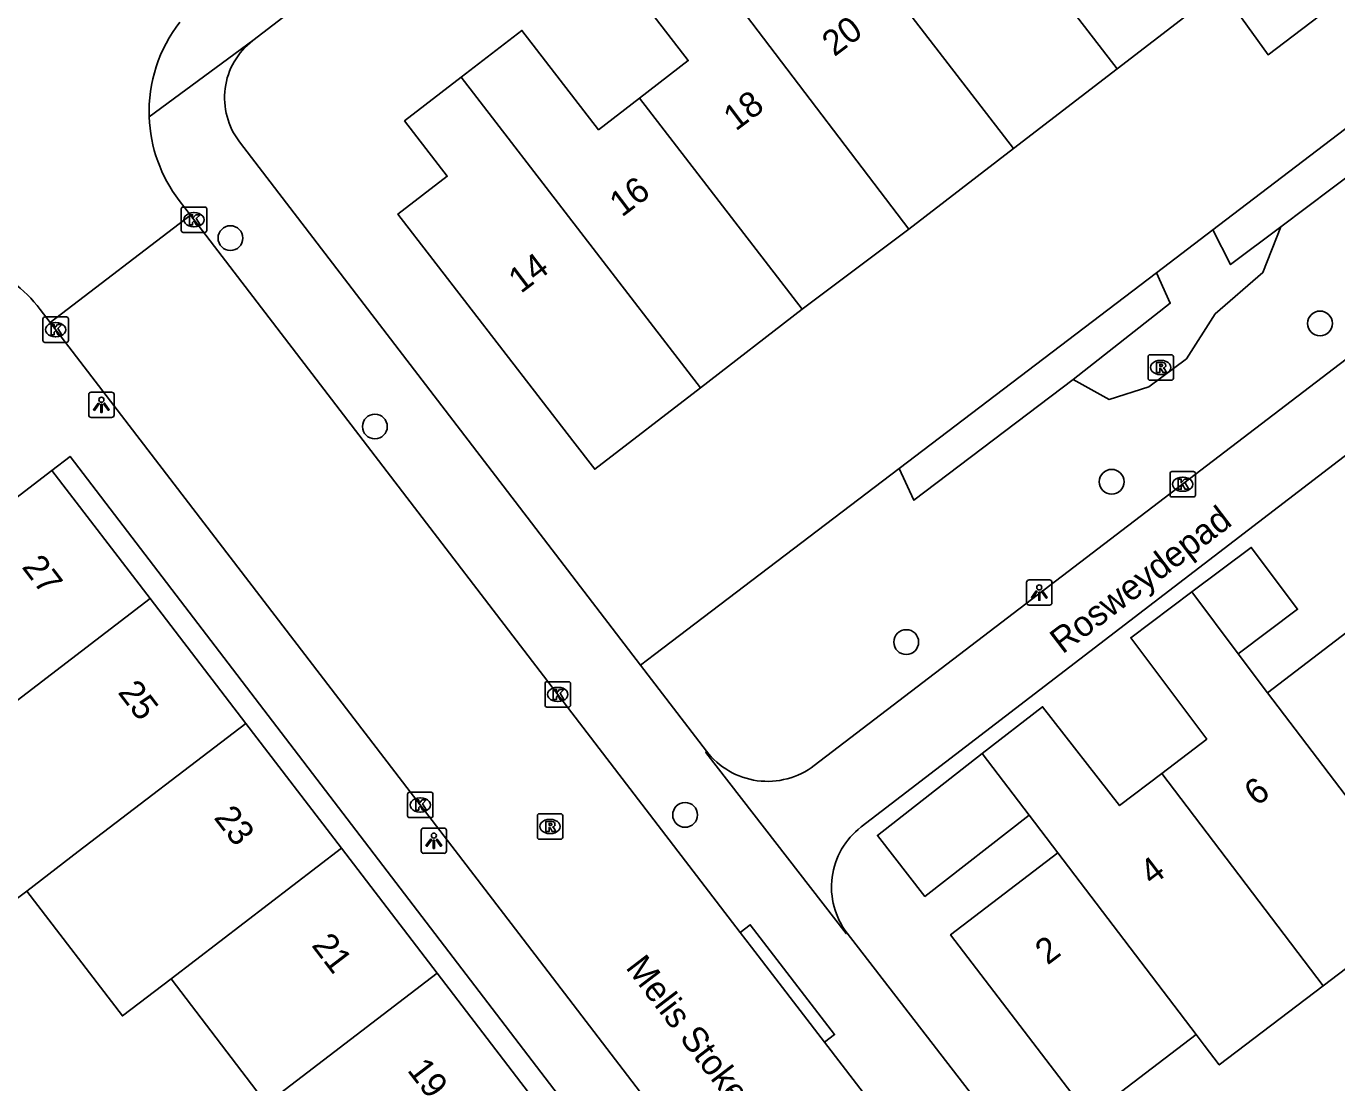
# Model space of a CAD drawing. Extents: x 159353 to 160616, y 385893 to 387321.
# Drawn here: x 159862.1 to 159913.7, y 386877.6 to 386919.2 of the extents above; entities that cross this region are included whole.
import ezdxf

# ---------------------------------------------------------------- set-up
doc = ezdxf.new("R2010")
doc.units = 0
for name, color, linetype in [('IMGEO_Boom', 7, 'Continuous'), ('IMGEO_Groenvoorziening', 7, 'Continuous'), ('IMGEO_Kolk', 7, 'Continuous'), ('IMGEO_Lichtpunt', 7, 'Continuous'), ('IMGEO_Muur', 7, 'Continuous'), ('IMGEO_Openbare_ruimte_label', 7, 'Continuous'), ('IMGEO_Pand', 7, 'Continuous'), ('IMGEO_Pand_nummerreeks', 7, 'Continuous'), ('IMGEO_Rijbaan_lokaal_open', 7, 'Continuous'), ('IMGEO_Rioolput', 7, 'Continuous'), ('IMGEO_Voetpad_open', 7, 'Continuous')]:
    doc.layers.add(name, color=color, linetype=linetype)

msp = doc.modelspace()

# ---------------------------------------------------------------- linework, layer by layer
at = {"layer": 'IMGEO_Boom'}
for centre in [(159870.104, 386910.851), (159913.026, 386907.488), (159875.792, 386903.429), (159904.819, 386901.25), (159896.725, 386894.935), (159888.014, 386888.127)]:
    msp.add_circle(centre, 0.489, dxfattribs=at)
at = {"layer": 'IMGEO_Groenvoorziening'}
for points in [[(159908.807, 386911.184), (159914.819, 386915.759)], [(159911.48, 386911.301), (159915.525, 386914.347), (159914.819, 386915.759)], [(159903.299, 386905.275), (159904.716, 386904.495), (159906.276, 386904.991), (159907.764, 386906.09), (159908.898, 386907.862), (159910.776, 386909.492), (159911.48, 386911.301)], [(159906.58, 386909.489), (159908.807, 386911.184)], [(159908.807, 386911.184), (159909.5, 386909.811), (159911.48, 386911.301)], [(159896.45, 386901.779), (159906.58, 386909.489)], [(159903.299, 386905.275), (159907.126, 386908.287), (159906.58, 386909.489)], [(159896.45, 386901.779), (159897.026, 386900.526), (159903.299, 386905.275)], [(159886.259, 386894.024), (159886.806, 386894.44), (159896.45, 386901.779)]]:
    msp.add_lwpolyline(points, dxfattribs=at)
at = {"layer": 'IMGEO_Kolk'}
for p, q in [((159868.166, 386911.149), (159868.166, 386912.001)), ((159868.241, 386912.075), (159869.093, 386912.075)), ((159869.167, 386912.001), (159869.167, 386911.149)), ((159868.654, 386911.855), (159868.679, 386911.855)), ((159869.093, 386911.075), (159868.241, 386911.075)), ((159868.677, 386911.295), (159868.652, 386911.295)), ((159862.792, 386907.744), (159863.644, 386907.744)), ((159862.717, 386906.818), (159862.717, 386907.67)), ((159863.205, 386907.524), (159863.23, 386907.524)), ((159863.718, 386907.67), (159863.718, 386906.818)), ((159863.644, 386906.744), (159862.792, 386906.744)), ((159863.228, 386906.964), (159863.203, 386906.964)), ((159907.117, 386900.729), (159907.117, 386901.581)), ((159907.192, 386901.655), (159908.044, 386901.655)), ((159908.118, 386901.581), (159908.118, 386900.729)), ((159907.605, 386901.435), (159907.63, 386901.435)), ((159908.044, 386900.655), (159907.192, 386900.655)), ((159907.628, 386900.875), (159907.603, 386900.875)), ((159882.498, 386892.446), (159882.498, 386893.298)), ((159882.573, 386893.372), (159883.425, 386893.372)), ((159883.499, 386893.298), (159883.499, 386892.446)), ((159882.986, 386893.152), (159883.011, 386893.152)), ((159883.425, 386892.372), (159882.573, 386892.372)), ((159883.009, 386892.592), (159882.984, 386892.592)), ((159877.08, 386888.093), (159877.08, 386888.945)), ((159877.155, 386889.019), (159878.007, 386889.019)), ((159877.568, 386888.799), (159877.593, 386888.799)), ((159878.081, 386888.945), (159878.081, 386888.093)), ((159877.591, 386888.239), (159877.566, 386888.239)), ((159878.007, 386888.019), (159877.155, 386888.019))]:
    msp.add_line(p, q, dxfattribs=at)
for points in [[(159868.166, 386911.149), (159868.166, 386912.001)], [(159868.241, 386912.075), (159869.093, 386912.075)], [(159869.167, 386912.001), (159869.167, 386911.149)], [(159868.487, 386911.775), (159868.61, 386911.775), (159868.61, 386911.624), (159868.74, 386911.775), (159868.904, 386911.775), (159868.758, 386911.624), (159868.911, 386911.375), (159868.759, 386911.375), (159868.674, 386911.539), (159868.61, 386911.472), (159868.61, 386911.375), (159868.487, 386911.375), (159868.487, 386911.775)], [(159869.093, 386911.075), (159868.241, 386911.075)], [(159862.792, 386907.744), (159863.644, 386907.744)], [(159862.717, 386906.818), (159862.717, 386907.67)], [(159863.038, 386907.444), (159863.161, 386907.444), (159863.161, 386907.293), (159863.291, 386907.444), (159863.455, 386907.444), (159863.309, 386907.293), (159863.462, 386907.044), (159863.31, 386907.044), (159863.225, 386907.208), (159863.161, 386907.141), (159863.161, 386907.044), (159863.038, 386907.044), (159863.038, 386907.444)], [(159863.718, 386907.67), (159863.718, 386906.818)], [(159863.644, 386906.744), (159862.792, 386906.744)], [(159907.117, 386900.729), (159907.117, 386901.581)], [(159907.192, 386901.655), (159908.044, 386901.655)], [(159908.118, 386901.581), (159908.118, 386900.729)], [(159907.438, 386901.355), (159907.561, 386901.355), (159907.561, 386901.204), (159907.691, 386901.355), (159907.855, 386901.355), (159907.709, 386901.204), (159907.862, 386900.955), (159907.71, 386900.955), (159907.625, 386901.119), (159907.561, 386901.052), (159907.561, 386900.955), (159907.438, 386900.955), (159907.438, 386901.355)], [(159908.044, 386900.655), (159907.192, 386900.655)], [(159882.498, 386892.446), (159882.498, 386893.298)], [(159882.573, 386893.372), (159883.425, 386893.372)], [(159883.499, 386893.298), (159883.499, 386892.446)], [(159882.819, 386893.072), (159882.942, 386893.072), (159882.942, 386892.921), (159883.072, 386893.072), (159883.236, 386893.072), (159883.09, 386892.921), (159883.243, 386892.672), (159883.091, 386892.672), (159883.006, 386892.836), (159882.942, 386892.769), (159882.942, 386892.672), (159882.819, 386892.672), (159882.819, 386893.072)], [(159883.425, 386892.372), (159882.573, 386892.372)], [(159877.08, 386888.093), (159877.08, 386888.945)], [(159877.155, 386889.019), (159878.007, 386889.019)], [(159877.401, 386888.719), (159877.524, 386888.719), (159877.524, 386888.568), (159877.654, 386888.719), (159877.818, 386888.719), (159877.672, 386888.568), (159877.825, 386888.319), (159877.673, 386888.319), (159877.588, 386888.483), (159877.524, 386888.416), (159877.524, 386888.319), (159877.401, 386888.319), (159877.401, 386888.719)], [(159878.081, 386888.945), (159878.081, 386888.093)], [(159878.007, 386888.019), (159877.155, 386888.019)]]:
    msp.add_lwpolyline(points, dxfattribs=at)
for centre, start, end in [((159868.243, 386911.999), 91.552, 178.448), ((159868.243, 386911.999), 91.552, 178.448), ((159869.091, 386911.999), 1.552, 88.448), ((159869.091, 386911.999), 1.552, 88.448), ((159868.243, 386911.151), 181.552, 268.448), ((159868.243, 386911.151), 181.552, 268.448), ((159869.091, 386911.151), 271.552, 358.448), ((159869.091, 386911.151), 271.552, 358.448), ((159862.794, 386907.668), 91.552, 178.448), ((159862.794, 386907.668), 91.552, 178.448), ((159863.642, 386907.668), 1.552, 88.448), ((159863.642, 386907.668), 1.552, 88.448), ((159862.794, 386906.82), 181.552, 268.448), ((159862.794, 386906.82), 181.552, 268.448), ((159863.642, 386906.82), 271.552, 358.448), ((159863.642, 386906.82), 271.552, 358.448), ((159907.194, 386901.579), 91.552, 178.448), ((159907.194, 386901.579), 91.552, 178.448), ((159908.042, 386901.579), 1.552, 88.448), ((159908.042, 386901.579), 1.552, 88.448), ((159907.194, 386900.731), 181.552, 268.448), ((159907.194, 386900.731), 181.552, 268.448), ((159908.042, 386900.731), 271.552, 358.448), ((159908.042, 386900.731), 271.552, 358.448), ((159882.575, 386893.296), 91.552, 178.448), ((159882.575, 386893.296), 91.552, 178.448), ((159883.423, 386893.296), 1.552, 88.448), ((159883.423, 386893.296), 1.552, 88.448), ((159882.575, 386892.448), 181.552, 268.448), ((159882.575, 386892.448), 181.552, 268.448), ((159883.423, 386892.448), 271.552, 358.448), ((159883.423, 386892.448), 271.552, 358.448), ((159877.157, 386888.943), 91.552, 178.448), ((159877.157, 386888.943), 91.552, 178.448), ((159878.005, 386888.943), 1.552, 88.448), ((159878.005, 386888.943), 1.552, 88.448), ((159877.157, 386888.095), 181.552, 268.448), ((159877.157, 386888.095), 181.552, 268.448), ((159878.005, 386888.095), 271.552, 358.448), ((159878.005, 386888.095), 271.552, 358.448)]:
    msp.add_arc(centre, 0.0765, start, end, dxfattribs=at)
for centre, major_axis, ratio, start_param, end_param in [((159868.653, 386911.575), (-0.387, 0.002), 0.722429, 4.712389, 7.853982), ((159868.678, 386911.575), (-0.39, 0.002), 0.717154, 1.570796, 4.712389), ((159863.204, 386907.244), (-0.387, 0.002), 0.722429, 4.712389, 7.853982), ((159863.229, 386907.244), (-0.39, 0.002), 0.717154, 1.570796, 4.712389), ((159907.604, 386901.155), (-0.387, 0.002), 0.722429, 4.712389, 7.853982), ((159907.629, 386901.155), (-0.39, 0.002), 0.717154, 1.570796, 4.712389), ((159882.985, 386892.872), (-0.387, 0.002), 0.722429, 4.712389, 7.853982), ((159883.01, 386892.872), (-0.39, 0.002), 0.717154, 1.570796, 4.712389), ((159877.567, 386888.519), (-0.387, 0.002), 0.722429, 4.712389, 7.853982), ((159877.592, 386888.519), (-0.39, 0.002), 0.717154, 1.570796, 4.712389)]:
    msp.add_ellipse(centre, major_axis=major_axis, ratio=ratio, start_param=start_param, end_param=end_param, dxfattribs=at)
at = {"layer": 'IMGEO_Lichtpunt'}
for p, q in [((159864.521, 386904.687), (159864.521, 386903.88)), ((159864.521, 386904.687), (159864.521, 386903.88)), ((159865.423, 386904.782), (159864.615, 386904.782)), ((159865.423, 386904.782), (159864.615, 386904.782)), ((159865.517, 386903.88), (159865.517, 386904.687)), ((159865.517, 386903.88), (159865.517, 386904.687)), ((159864.615, 386903.786), (159865.423, 386903.786)), ((159864.615, 386903.786), (159865.423, 386903.786)), ((159901.469, 386897.291), (159901.469, 386896.484)), ((159901.469, 386897.291), (159901.469, 386896.484)), ((159902.371, 386897.386), (159901.563, 386897.386)), ((159902.371, 386897.386), (159901.563, 386897.386)), ((159902.465, 386896.484), (159902.465, 386897.291)), ((159902.465, 386896.484), (159902.465, 386897.291)), ((159901.563, 386896.39), (159902.371, 386896.39)), ((159901.563, 386896.39), (159902.371, 386896.39)), ((159878.52, 386887.608), (159877.712, 386887.608)), ((159878.52, 386887.608), (159877.712, 386887.608)), ((159877.618, 386887.513), (159877.618, 386886.706)), ((159877.618, 386887.513), (159877.618, 386886.706)), ((159878.614, 386886.706), (159878.614, 386887.513)), ((159878.614, 386886.706), (159878.614, 386887.513)), ((159877.712, 386886.612), (159878.52, 386886.612)), ((159877.712, 386886.612), (159878.52, 386886.612))]:
    msp.add_line(p, q, dxfattribs=at)
for points in [[(159864.895, 386904.351), (159864.934, 386904.323), (159864.746, 386904.061), (159864.708, 386904.088), (159864.895, 386904.351)], [(159864.997, 386904.303), (159865.044, 386904.303), (159865.044, 386903.981), (159864.997, 386903.981), (159864.997, 386904.303)], [(159865.107, 386904.323), (159865.145, 386904.35), (159865.332, 386904.088), (159865.293, 386904.06), (159865.107, 386904.323)], [(159901.843, 386896.955), (159901.882, 386896.927), (159901.694, 386896.665), (159901.656, 386896.692), (159901.843, 386896.955)], [(159901.945, 386896.907), (159901.992, 386896.907), (159901.992, 386896.585), (159901.945, 386896.585), (159901.945, 386896.907)], [(159902.055, 386896.927), (159902.093, 386896.954), (159902.28, 386896.692), (159902.241, 386896.664), (159902.055, 386896.927)], [(159877.992, 386887.177), (159878.031, 386887.149), (159877.843, 386886.887), (159877.805, 386886.914), (159877.992, 386887.177)], [(159878.094, 386887.129), (159878.141, 386887.129), (159878.141, 386886.807), (159878.094, 386886.807), (159878.094, 386887.129)], [(159878.204, 386887.149), (159878.242, 386887.176), (159878.429, 386886.914), (159878.39, 386886.886), (159878.204, 386887.149)]]:
    msp.add_lwpolyline(points, dxfattribs=at)
for centre in [(159865.02, 386904.485), (159901.968, 386897.089), (159878.117, 386887.311)]:
    msp.add_circle(centre, 0.0994, dxfattribs=at)
for centre, start, end in [((159864.615, 386904.687), 90, 180), ((159864.615, 386904.687), 90, 180), ((159865.423, 386904.687), 0, 90), ((159865.423, 386904.687), 0, 90), ((159864.615, 386903.88), 180, 270), ((159864.615, 386903.88), 180, 270), ((159865.423, 386903.88), 270, 0), ((159865.423, 386903.88), 270, 360), ((159901.563, 386897.291), 90, 180), ((159901.563, 386897.291), 90, 180), ((159902.371, 386897.291), 0, 90), ((159902.371, 386897.291), 0, 90), ((159901.563, 386896.484), 180, 270), ((159901.563, 386896.484), 180, 270), ((159902.371, 386896.484), 270, 0), ((159902.371, 386896.484), 270, 360), ((159877.712, 386887.513), 90, 180), ((159877.712, 386887.513), 90, 180), ((159878.52, 386887.513), 0, 90), ((159878.52, 386887.513), 0, 90), ((159877.712, 386886.706), 180, 270), ((159877.712, 386886.706), 180, 270), ((159878.52, 386886.706), 270, 0), ((159878.52, 386886.706), 270, 360)]:
    msp.add_arc(centre, 0.0946, start, end, dxfattribs=at)
at = {"layer": 'IMGEO_Muur'}
msp.add_lwpolyline([(159886.259, 386894.024), (159881.018, 386900.864)], dxfattribs=at)
at = {"layer": 'IMGEO_Pand'}
for points in [[(159895.442, 386929.975), (159905.04, 386917.527)], [(159909.125, 386920.677), (159910.977, 386918.074), (159913.657, 386920.115), (159911.745, 386922.697), (159913.21, 386923.827)], [(159886.217, 386916.364), (159888.139, 386917.846), (159885.101, 386921.785), (159887.451, 386923.597)], [(159887.451, 386923.597), (159890.434, 386919.612), (159896.832, 386911.198)], [(159900.954, 386914.377), (159894.513, 386922.731)], [(159909.125, 386920.677), (159905.04, 386917.527)], [(159879.19, 386917.191), (159881.584, 386919.037), (159884.604, 386915.12), (159886.217, 386916.364)], [(159888.619, 386904.958), (159884.453, 386901.745), (159883.592, 386902.861), (159876.702, 386911.797), (159878.641, 386913.292), (159876.96, 386915.472), (159879.19, 386917.191)], [(159888.619, 386904.958), (159879.19, 386917.191)], [(159905.04, 386917.527), (159900.954, 386914.377)], [(159892.627, 386908.049), (159886.217, 386916.364)], [(159900.954, 386914.377), (159896.832, 386911.198)], [(159896.832, 386911.198), (159892.627, 386908.049)], [(159892.627, 386908.049), (159888.619, 386904.958)], [(159859.711, 386899.12), (159863.073, 386901.695)], [(159863.073, 386901.695), (159866.935, 386896.652)], [(159907.974, 386896.909), (159910.314, 386898.664), (159912.141, 386896.227), (159909.806, 386894.475)], [(159907.974, 386896.909), (159905.571, 386895.106), (159908.565, 386891.113), (159906.789, 386889.758)], [(159909.806, 386894.475), (159907.974, 386896.909)], [(159860.238, 386891.525), (159860.338, 386891.601), (159866.935, 386896.652)], [(159866.935, 386896.652), (159870.703, 386891.731)], [(159910.958, 386892.939), (159914.978, 386896.008)], [(159910.958, 386892.939), (159909.806, 386894.475)], [(159917.329, 386884.571), (159910.958, 386892.939)], [(159899.721, 386890.539), (159902.094, 386892.39), (159905.133, 386888.494), (159906.789, 386889.758)], [(159870.703, 386891.731), (159864.107, 386886.679), (159862.079, 386885.126)], [(159870.703, 386891.731), (159874.472, 386886.809)], [(159862.079, 386885.126), (159861.612, 386884.768), (159857.843, 386889.69), (159860.238, 386891.525)], [(159901.565, 386888.116), (159897.462, 386884.916), (159895.589, 386887.317), (159899.721, 386890.539)], [(159899.721, 386890.539), (159901.565, 386888.116)], [(159906.789, 386889.758), (159913.153, 386881.394)], [(159902.695, 386886.632), (159901.565, 386888.116)], [(159867.765, 386881.673), (159874.472, 386886.809)], [(159874.472, 386886.809), (159878.241, 386881.887)], [(159908.147, 386879.47), (159903.933, 386876.252), (159898.471, 386883.405), (159902.695, 386886.632)], [(159908.147, 386879.47), (159902.695, 386886.632)], [(159867.765, 386881.673), (159865.847, 386880.204), (159862.079, 386885.126)], [(159913.153, 386881.394), (159917.329, 386884.571)], [(159871.529, 386876.747), (159867.765, 386881.673)], [(159871.529, 386876.747), (159871.645, 386876.836), (159878.241, 386881.887)], [(159878.241, 386881.887), (159882.01, 386876.966)], [(159913.153, 386881.394), (159909.057, 386878.277), (159908.463, 386879.055), (159908.147, 386879.47)]]:
    msp.add_lwpolyline(points, dxfattribs=at)
at = {"layer": 'IMGEO_Rijbaan_lokaal_open'}
for points in [[(159868.525, 386911.76), (159868.084, 386912.335)], [(159863.004, 386907.526), (159868.525, 386911.76)], [(159890.186, 386883.493), (159868.525, 386911.76)], [(159862.606, 386908.045), (159863.004, 386907.526)], [(159920.837, 386832.09), (159901.575, 386857.157), (159881.47, 386883.452), (159863.004, 386907.526)], [(159893.507, 386879.167), (159890.632, 386882.91), (159890.186, 386883.493)], [(159926.071, 386836.716), (159906.413, 386862.363), (159893.507, 386879.167)]]:
    msp.add_lwpolyline(points, dxfattribs=at)
for centre, radius, start, end in [((159872.62, 386915.84), 5.72, 141.9595, 182.1479), ((159872.656, 386915.831), 5.756, 182.0458, 217.4051), ((159857.996, 386904.506), 5.812, 37.5167, 52.5896)]:
    msp.add_arc(centre, radius, start, end, dxfattribs=at)
at = {"layer": 'IMGEO_Rioolput'}
for p, q in [((159906.251, 386905.328), (159906.251, 386906.18)), ((159906.326, 386906.254), (159907.178, 386906.254)), ((159907.252, 386906.18), (159907.252, 386905.328)), ((159906.739, 386906.034), (159906.764, 386906.034)), ((159907.178, 386905.254), (159906.326, 386905.254)), ((159906.762, 386905.474), (159906.737, 386905.474)), ((159882.268, 386888.169), (159883.12, 386888.169)), ((159882.193, 386887.243), (159882.193, 386888.095)), ((159882.681, 386887.949), (159882.706, 386887.949)), ((159883.194, 386888.095), (159883.194, 386887.243)), ((159883.12, 386887.169), (159882.268, 386887.169)), ((159882.704, 386887.389), (159882.679, 386887.389))]:
    msp.add_line(p, q, dxfattribs=at)
for points in [[(159906.251, 386905.328), (159906.251, 386906.18)], [(159906.326, 386906.254), (159907.178, 386906.254)], [(159907.252, 386906.18), (159907.252, 386905.328)], [(159906.84, 386905.952), (159906.588, 386905.954), (159906.588, 386905.554)], [(159906.588, 386905.554), (159906.712, 386905.554), (159906.712, 386905.716), (159906.723, 386905.716)], [(159906.766, 386905.873), (159906.712, 386905.873), (159906.712, 386905.792)], [(159906.712, 386905.792), (159906.764, 386905.792)], [(159906.77, 386905.687), (159906.841, 386905.554), (159906.981, 386905.554), (159906.916, 386905.68)], [(159907.178, 386905.254), (159906.326, 386905.254)], [(159882.268, 386888.169), (159883.12, 386888.169)], [(159882.193, 386887.243), (159882.193, 386888.095)], [(159882.782, 386887.867), (159882.53, 386887.869), (159882.53, 386887.469)], [(159882.53, 386887.469), (159882.654, 386887.469), (159882.654, 386887.631), (159882.665, 386887.631)], [(159882.708, 386887.788), (159882.654, 386887.788), (159882.654, 386887.707)], [(159882.654, 386887.707), (159882.706, 386887.707)], [(159882.712, 386887.602), (159882.783, 386887.469), (159882.923, 386887.469), (159882.858, 386887.595)], [(159883.194, 386888.095), (159883.194, 386887.243)], [(159883.12, 386887.169), (159882.268, 386887.169)]]:
    msp.add_lwpolyline(points, dxfattribs=at)
for centre, radius, start, end in [((159906.328, 386906.178), 0.0765, 91.552, 178.448), ((159906.328, 386906.178), 0.0765, 91.552, 178.448), ((159907.176, 386906.178), 0.0765, 1.552, 88.448), ((159907.176, 386906.178), 0.0765, 1.552, 88.448), ((159906.722, 386905.663), 0.0533, 26.0293, 88.6989), ((159906.748, 386905.981), 0.19, 274.7715, 282.9687), ((159906.772, 386905.777), 0.0964, 77.0061, 93.1865), ((159906.786, 386905.834), 0.0378, 276.6634, 79.6772), ((159906.839, 386905.842), 0.109, 350.3612, 89.416), ((159906.837, 386905.842), 0.112, 277.5842, 350.9817), ((159906.821, 386905.627), 0.108, 29.5134, 73.7905), ((159906.328, 386905.33), 0.0765, 181.552, 268.448), ((159906.328, 386905.33), 0.0765, 181.552, 268.448), ((159907.176, 386905.33), 0.0765, 271.552, 358.448), ((159907.176, 386905.33), 0.0765, 271.552, 358.448), ((159882.27, 386888.093), 0.0765, 91.552, 178.448), ((159882.27, 386888.093), 0.0765, 91.552, 178.448), ((159883.118, 386888.093), 0.0765, 1.552, 88.448), ((159883.118, 386888.093), 0.0765, 1.552, 88.448), ((159882.664, 386887.578), 0.0533, 26.0293, 88.6989), ((159882.69, 386887.896), 0.19, 274.7715, 282.9687), ((159882.714, 386887.692), 0.0964, 77.0061, 93.1865), ((159882.728, 386887.749), 0.0378, 276.6634, 79.6772), ((159882.781, 386887.757), 0.109, 350.3612, 89.416), ((159882.779, 386887.757), 0.112, 277.5842, 350.9817), ((159882.763, 386887.542), 0.108, 29.5134, 73.7905), ((159882.27, 386887.245), 0.0765, 181.552, 268.448), ((159882.27, 386887.245), 0.0765, 181.552, 268.448), ((159883.118, 386887.245), 0.0765, 271.552, 358.448), ((159883.118, 386887.245), 0.0765, 271.552, 358.448)]:
    msp.add_arc(centre, radius, start, end, dxfattribs=at)
for centre, major_axis, ratio, start_param, end_param in [((159906.738, 386905.754), (-0.387, 0.002), 0.722429, 4.712389, 7.853982), ((159906.763, 386905.754), (-0.39, 0.002), 0.717154, 1.570796, 4.712389), ((159882.68, 386887.669), (-0.387, 0.002), 0.722429, 4.712389, 7.853982), ((159882.705, 386887.669), (-0.39, 0.002), 0.717154, 1.570796, 4.712389)]:
    msp.add_ellipse(centre, major_axis=major_axis, ratio=ratio, start_param=start_param, end_param=end_param, dxfattribs=at)
at = {"layer": 'IMGEO_Voetpad_open'}
for points in [[(159870.984, 386918.637), (159903.27, 386943.408)], [(159866.904, 386915.626), (159870.98, 386918.638), (159870.984, 386918.637)], [(159870.46, 386914.646), (159881.018, 386900.864), (159886.259, 386894.024)], [(159925.235, 386914.625), (159893.103, 386890.071)], [(159894.951, 386887.65), (159929.411, 386914.079)], [(159863.073, 386901.695), (159863.785, 386902.248), (159916.647, 386833.104), (159916.196, 386832.726), (159917.798, 386830.645)], [(159886.259, 386894.024), (159888.851, 386890.641)], [(159888.851, 386890.641), (159888.836, 386890.585), (159894.357, 386883.453), (159894.4, 386883.464)], [(159890.186, 386883.493), (159890.582, 386883.797), (159893.903, 386879.471), (159893.507, 386879.167)], [(159894.4, 386883.464), (159901.44, 386874.348), (159906.693, 386867.545), (159906.85, 386867.341)]]:
    msp.add_lwpolyline(points, dxfattribs=at)
for centre, radius, start, end in [((159872.713, 386916.38), 2.843, 127.451, 217.5892), ((159891.262, 386892.481), 3.033, 217.3478, 307.3817), ((159896.763, 386885.282), 2.982, 127.4308, 217.5718)]:
    msp.add_arc(centre, radius, start, end, dxfattribs=at)

# ---------------------------------------------------------------- texts
at = {"layer": 'IMGEO_Openbare_ruimte_label'}
for s, rotation, p in [('Rosweydepad', 37.317, (159902.882, 386894.439)), ('Melis Stokelaan', 307.3973, (159885.643, 386882.11))]:
    msp.add_text(s, height=1, rotation=rotation, dxfattribs=at).set_placement(p)
at = {"layer": 'IMGEO_Pand_nummerreeks'}
for s, rotation, p in [('20', 37.0863, (159893.894, 386917.977)), ('18', 37.0863, (159890.01, 386915.044)), ('16', 37.0863, (159885.521, 386911.655)), ('14', 37.0863, (159881.542, 386908.647)), ('27', 307.444, (159861.857, 386897.888)), ('25', 307.444, (159865.639, 386892.949)), ('6', 37.2082, (159910.529, 386888.442)), ('23', 307.444, (159869.421, 386888.011)), ('4', 37.2079, (159906.412, 386885.315)), ('21', 307.444, (159873.271, 386882.982)), ('2', 37.2079, (159902.292, 386882.187)), ('19', 307.444, (159877.04, 386878.062))]:
    msp.add_text(s, height=1, rotation=rotation, dxfattribs=at).set_placement(p)

doc.saveas('drawing.dxf')
